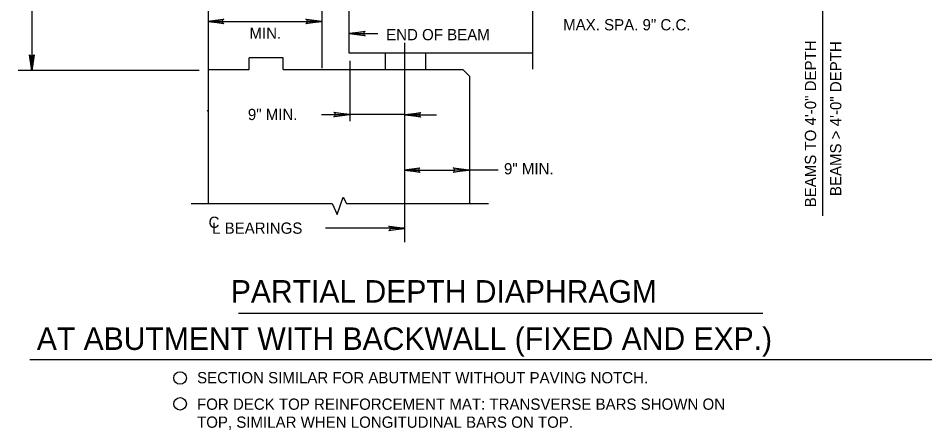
# Model space of a CAD drawing. Extents: x 638653 to 642302, y 298557 to 300414.
# Drawn here: x 639299.2 to 639541.1, y 300065.7 to 300175.5 of the extents above; entities that cross this region are included whole.
import ezdxf

# ---------------------------------------------------------------- set-up
doc = ezdxf.new("R2010")
doc.units = 0
doc.layers.add('1', color=7, linetype='Continuous')

msp = doc.modelspace()

# ---------------------------------------------------------------- linework, layer by layer
at = {"layer": '1'}
for p, q in [((639436.5, 300200.26), (639436.5, 300161.87)), ((639380.38, 300162.11), (639380.38, 300198.97)), ((639513.81, 300190.55), (639513.81, 300122.74)), ((639387.56, 300166.17), (639387.56, 300188.45)), ((639349.91, 300180.86), (639349.91, 300126.09)), ((639302.91, 300177.42), (639302.91, 300161.48)), ((639349.91, 300174.63), (639380.22, 300174.63)), ((639387.56, 300171.37), (639395.22, 300171.37)), ((639402.39, 300115.76), (639402.39, 300168.93)), ((639436.5, 300166.17), (639387.56, 300166.17)), ((639397.24, 300161.74), (639397.24, 300166.12)), ((639408.02, 300161.74), (639408.02, 300166.28)), ((639360.85, 300161.8), (639360.85, 300164.92)), ((639369.91, 300164.92), (639360.85, 300164.92)), ((639369.91, 300161.8), (639369.91, 300164.92)), ((639387.72, 300164.14), (639387.72, 300148.05)), ((639299.24, 300161.64), (639347.56, 300161.64)), ((639349.91, 300161.8), (639360.85, 300161.8)), ((639369.91, 300161.8), (639417.89, 300161.8)), ((639419.66, 300160.03), (639417.89, 300161.8)), ((639419.66, 300160.03), (639419.66, 300126.04)), ((639349.63, 300150.65), (639349.91, 300150.94)), ((639380.13, 300149.76), (639387.72, 300149.76)), ((639402.39, 300149.76), (639387.72, 300149.76)), ((639402.39, 300149.71), (639410.83, 300149.71)), ((639402.39, 300134.98), (639415.67, 300134.98)), ((639427.31, 300134.98), (639419.5, 300134.98)), ((639345.36, 300126.09), (639383.02, 300126.09)), ((639386.8, 300126.09), (639424.75, 300126.09)), ((639402.39, 300119.46), (639381.26, 300119.46)), ((639497.87, 300096.74), (639358, 300096.74)), ((639550.77, 300084.37), (639302.35, 300084.37))]:
    msp.add_line(p, q, dxfattribs=at)
for points in [[(639353.94, 300174.16), (639353.78, 300174.47), (639349.88, 300174.63), (639353.94, 300174.16), (639354.1, 300174), (639349.88, 300174.63), (639353.78, 300174.79), (639353.94, 300175.1), (639349.88, 300174.63), (639354.1, 300175.25), (639353.94, 300175.1)], [(639376.15, 300175.1), (639376.31, 300174.79), (639380.22, 300174.63), (639376.15, 300175.1), (639376, 300175.26), (639380.22, 300174.63), (639376.31, 300174.48), (639376.15, 300174.16), (639380.22, 300174.63), (639376, 300174.01), (639376.15, 300174.16)], [(639391.63, 300170.9), (639391.47, 300171.21), (639387.56, 300171.37), (639391.63, 300170.9), (639391.78, 300170.75), (639387.56, 300171.37), (639391.47, 300171.53), (639391.63, 300171.84), (639387.56, 300171.37), (639391.78, 300172), (639391.63, 300171.84)], [(639303.37, 300165.55), (639303.06, 300165.39), (639302.91, 300161.48), (639303.37, 300165.55), (639303.53, 300165.7), (639302.91, 300161.48), (639302.75, 300165.39), (639302.44, 300165.55), (639302.91, 300161.48), (639302.28, 300165.7), (639302.44, 300165.55)], [(639383.66, 300150.23), (639383.81, 300149.92), (639387.72, 300149.76), (639383.66, 300150.23), (639383.5, 300150.39), (639387.72, 300149.76), (639383.81, 300149.61), (639383.66, 300149.3), (639387.72, 300149.76), (639383.5, 300149.14), (639383.66, 300149.3)], [(639383.66, 300150.23), (639383.81, 300149.92), (639387.72, 300149.76), (639383.66, 300150.23), (639383.5, 300150.39), (639387.72, 300149.76), (639383.81, 300149.61), (639383.66, 300149.3), (639387.72, 300149.76), (639383.5, 300149.14), (639383.66, 300149.3)], [(639406.46, 300149.24), (639406.3, 300149.56), (639402.39, 300149.71), (639406.46, 300149.24), (639406.61, 300149.09), (639402.39, 300149.71), (639406.3, 300149.87), (639406.46, 300150.18), (639402.39, 300149.71), (639406.61, 300150.34), (639406.46, 300150.18)], [(639406.3, 300134.51), (639406.14, 300134.82), (639402.23, 300134.98), (639406.3, 300134.51), (639406.45, 300134.35), (639402.23, 300134.98), (639406.14, 300135.14), (639406.3, 300135.45), (639402.23, 300134.98), (639406.45, 300135.6), (639406.3, 300135.45)], [(639406.3, 300134.51), (639406.14, 300134.82), (639402.23, 300134.98), (639406.3, 300134.51), (639406.45, 300134.35), (639402.23, 300134.98), (639406.14, 300135.14), (639406.3, 300135.45), (639402.23, 300134.98), (639406.45, 300135.6), (639406.3, 300135.45)], [(639415.44, 300135.45), (639415.6, 300135.14), (639419.5, 300134.98), (639415.44, 300135.45), (639415.28, 300135.6), (639419.5, 300134.98), (639415.6, 300134.82), (639415.44, 300134.51), (639419.5, 300134.98), (639415.28, 300134.35), (639415.44, 300134.51)], [(639383.02, 300126.09), (639384.37, 300123.12), (639385.99, 300127.71), (639386.8, 300126.09)], [(639398.33, 300119.88), (639398.49, 300119.56), (639402.39, 300119.41), (639398.33, 300119.88), (639398.17, 300120.03), (639402.39, 300119.41), (639398.49, 300119.25), (639398.33, 300118.94), (639402.39, 300119.41), (639398.17, 300118.78), (639398.33, 300118.94)]]:
    msp.add_lwpolyline(points, dxfattribs=at)
for centre in [(639342.45, 300079.49), (639342.45, 300072.61)]:
    msp.add_circle(centre, 1.67, dxfattribs=at)

# ---------------------------------------------------------------- texts
for s, height, p in [('MAX. SPA. 9" C.C.', 3, (639444.64, 300172.24)), ('MIN.', 3, (639360.95, 300170)), ('END OF BEAM', 3, (639397.42, 300169.6)), ('9" MIN.', 3, (639360.53, 300148.31)), ('9" MIN.', 3, (639428.86, 300133.82)), ('C', 3, (639350.05, 300119.54)), ('L BEARINGS', 3, (639350.99, 300117.98)), (' PARTIAL DEPTH DIAPHRAGM', 6, (639353.75, 300099.61)), ('AT ABUTMENT WITH BACKWALL (FIXED AND EXP.)', 6, (639304.23, 300086.99)), ('SECTION SIMILAR FOR ABUTMENT WITHOUT PAVING NOTCH.', 3, (639346.98, 300078.08)), ('FOR DECK TOP REINFORCEMENT MAT: TRANSVERSE BARS SHOWN ON', 3, (639346.97, 300071.02)), ('TOP, SIMILAR WHEN LONGITUDINAL BARS ON TOP.', 3, (639346.97, 300066.22))]:
    msp.add_text(s, height=height, dxfattribs=at).set_placement(p)
for s, p in [('BEAMS TO 4\'-0" DEPTH', (639512.13, 300125.02)), ('BEAMS > 4\'-0" DEPTH', (639518.86, 300128.03))]:
    msp.add_text(s, height=3, rotation=90, dxfattribs=at).set_placement(p)

doc.saveas('drawing.dxf')
